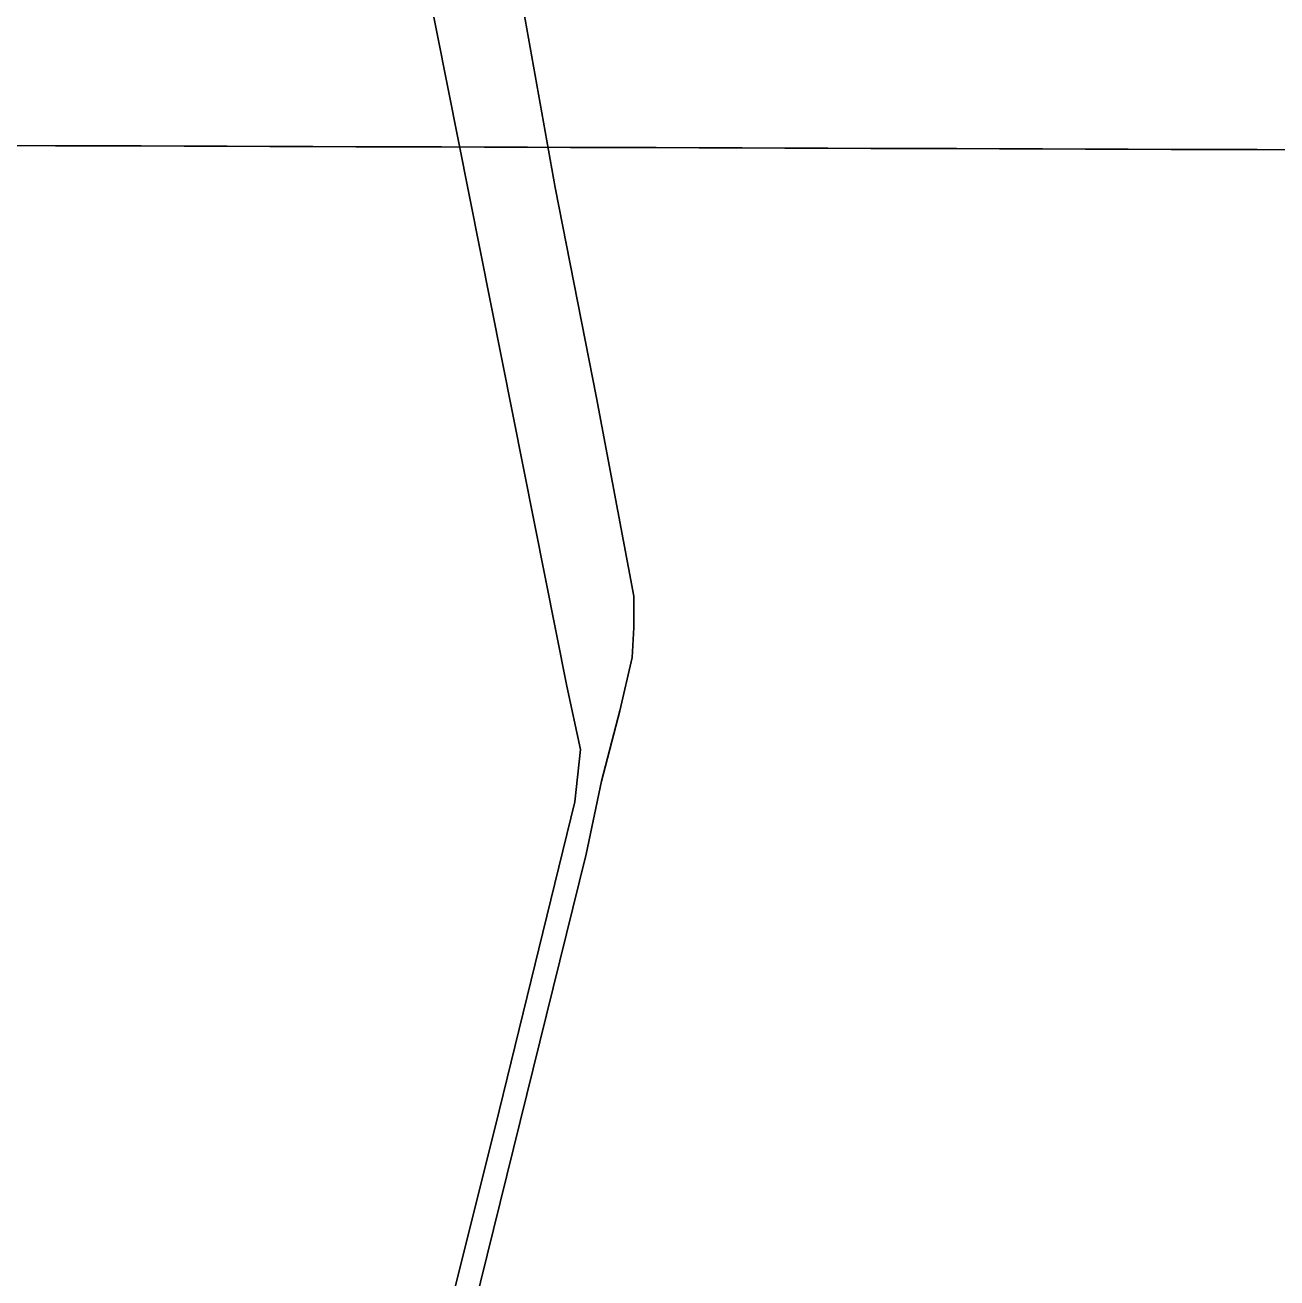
# Model space of a CAD drawing. Extents: x 3146026 to 3183936, y 897894 to 923344.
# Drawn here: x 3164520 to 3165710, y 908312 to 909503 of the extents above; entities that cross this region are included whole.
import ezdxf

# ---------------------------------------------------------------- set-up
doc = ezdxf.new("R2010")
doc.units = 0
doc.layers.add('V-GRID-MAJR', color=7, linetype='Continuous')
doc.layers.add('V-TOPO-SHOR', color=7, linetype='Continuous')

msp = doc.modelspace()

# ---------------------------------------------------------------- linework, layer by layer
at = {"layer": 'V-GRID-MAJR'}
msp.add_spline([(3150267.842, 909437.3570000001), (3155490.4390000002, 909418.746), (3160713.04, 909400.895), (3165935.643, 909383.804), (3171158.249, 909367.4720000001), (3176380.857, 909351.9), (3181603.467, 909337.087), (3181603.468, 909337.087)], degree=3, dxfattribs=at)
at = {"layer": 'V-TOPO-SHOR'}
for points in [[(3164550.544042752, 911305.4357133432), (3164761.562105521, 910284.1895622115), (3164890.4360733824, 909600.2217260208), (3165034.759628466, 908874.4749060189), (3165047.6524538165, 908814.1456048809), (3165042.2125491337, 908764.6418274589), (3164970.350899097, 908470.7198930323), (3164847.788963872, 907979.544404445), (3164825.9203291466, 907934.6101825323), (3164802.365281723, 907904.2006906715)], [(3164855.827000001, 907898.9429999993), (3164902.639000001, 908100.6379999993), (3164946.3940000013, 908282.2179999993), (3165053.035000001, 908714.8069999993), (3165067.515000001, 908784.2649999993), (3165085.078000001, 908851.0719999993), (3165096.666000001, 908901.6519999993), (3165098.218000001, 908930.1389999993), (3165098.384000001, 908960.1839999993), (3165062.884000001, 909148.5549999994), (3165023.577000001, 909348.5599999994), (3164993.541000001, 909517.2289999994), (3164964.009000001, 909637.4219999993)]]:
    msp.add_lwpolyline(points, dxfattribs=at)

doc.saveas('drawing.dxf')
